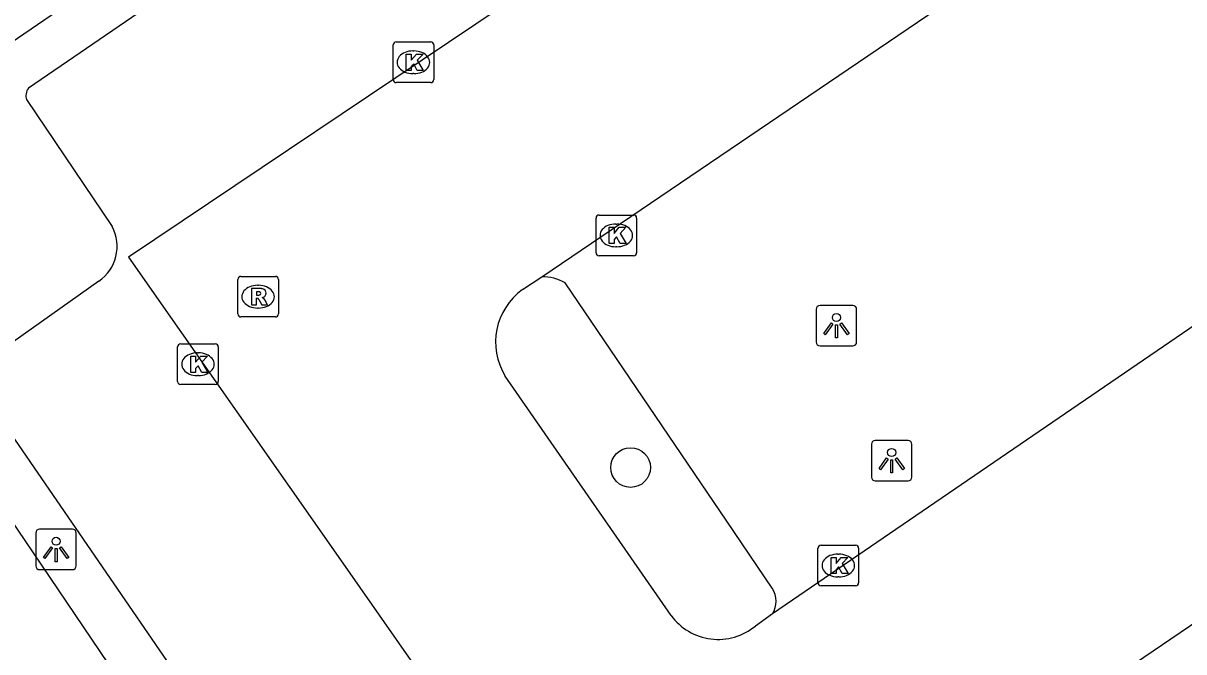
# Model space of a CAD drawing. Extents: x 157466 to 158888, y 383063 to 384677.
# Drawn here: x 158217.2 to 158245.8, y 383676.12 to 383691.6 of the extents above; entities that cross this region are included whole.
import ezdxf

# ---------------------------------------------------------------- set-up
doc = ezdxf.new("R2010")
doc.units = 0
for name, color, linetype in [('IMGEO_Boom', 7, 'Continuous'), ('IMGEO_Kolk', 7, 'Continuous'), ('IMGEO_Lichtpunt', 7, 'Continuous'), ('IMGEO_Parkeervlak_open', 7, 'Continuous'), ('IMGEO_Rijbaan_lokaal_gesloten', 7, 'Continuous'), ('IMGEO_Rioolput', 7, 'Continuous'), ('IMGEO_Voetpad_open', 7, 'Continuous')]:
    doc.layers.add(name, color=color, linetype=linetype)

msp = doc.modelspace()

# ---------------------------------------------------------------- linework, layer by layer
at = {"layer": 'IMGEO_Boom'}
msp.add_circle((158232.167, 383680.654), 0.489, dxfattribs=at)
at = {"layer": 'IMGEO_Kolk'}
for p, q in [((158226.315, 383690.208), (158226.315, 383691.06)), ((158226.39, 383691.134), (158227.242, 383691.134)), ((158226.803, 383690.914), (158226.828, 383690.914)), ((158227.316, 383691.06), (158227.316, 383690.208)), ((158226.826, 383690.354), (158226.801, 383690.354)), ((158227.242, 383690.134), (158226.39, 383690.134)), ((158231.39, 383686.871), (158232.242, 383686.871)), ((158231.315, 383685.945), (158231.315, 383686.797)), ((158231.803, 383686.651), (158231.828, 383686.651)), ((158232.316, 383686.797), (158232.316, 383685.945)), ((158231.826, 383686.091), (158231.801, 383686.091)), ((158232.242, 383685.871), (158231.39, 383685.871)), ((158221.007, 383682.772), (158221.007, 383683.624)), ((158221.082, 383683.698), (158221.934, 383683.698)), ((158221.495, 383683.478), (158221.52, 383683.478)), ((158222.008, 383683.624), (158222.008, 383682.772)), ((158221.518, 383682.918), (158221.493, 383682.918)), ((158221.934, 383682.698), (158221.082, 383682.698)), ((158236.784, 383677.815), (158236.784, 383678.667)), ((158236.859, 383678.741), (158237.711, 383678.741)), ((158237.785, 383678.667), (158237.785, 383677.815)), ((158237.272, 383678.521), (158237.297, 383678.521)), ((158237.711, 383677.741), (158236.859, 383677.741)), ((158237.295, 383677.961), (158237.27, 383677.961))]:
    msp.add_line(p, q, dxfattribs=at)
for points in [[(158226.315, 383690.208), (158226.315, 383691.06)], [(158226.39, 383691.134), (158227.242, 383691.134)], [(158227.316, 383691.06), (158227.316, 383690.208)], [(158226.636, 383690.834), (158226.759, 383690.834), (158226.759, 383690.683), (158226.889, 383690.834), (158227.053, 383690.834), (158226.907, 383690.683), (158227.06, 383690.434), (158226.908, 383690.434), (158226.823, 383690.598), (158226.759, 383690.531), (158226.759, 383690.434), (158226.636, 383690.434), (158226.636, 383690.834)], [(158227.242, 383690.134), (158226.39, 383690.134)], [(158231.39, 383686.871), (158232.242, 383686.871)], [(158231.315, 383685.945), (158231.315, 383686.797)], [(158232.316, 383686.797), (158232.316, 383685.945)], [(158231.636, 383686.571), (158231.759, 383686.571), (158231.759, 383686.42), (158231.889, 383686.571), (158232.053, 383686.571), (158231.907, 383686.42), (158232.06, 383686.171), (158231.908, 383686.171), (158231.823, 383686.335), (158231.759, 383686.268), (158231.759, 383686.171), (158231.636, 383686.171), (158231.636, 383686.571)], [(158232.242, 383685.871), (158231.39, 383685.871)], [(158221.007, 383682.772), (158221.007, 383683.624)], [(158221.082, 383683.698), (158221.934, 383683.698)], [(158222.008, 383683.624), (158222.008, 383682.772)], [(158221.328, 383683.398), (158221.451, 383683.398), (158221.451, 383683.247), (158221.581, 383683.398), (158221.745, 383683.398), (158221.599, 383683.247), (158221.752, 383682.998), (158221.6, 383682.998), (158221.515, 383683.162), (158221.451, 383683.095), (158221.451, 383682.998), (158221.328, 383682.998), (158221.328, 383683.398)], [(158221.934, 383682.698), (158221.082, 383682.698)], [(158236.784, 383677.815), (158236.784, 383678.667)], [(158236.859, 383678.741), (158237.711, 383678.741)], [(158237.785, 383678.667), (158237.785, 383677.815)], [(158237.105, 383678.441), (158237.228, 383678.441), (158237.228, 383678.29), (158237.358, 383678.441), (158237.522, 383678.441), (158237.376, 383678.29), (158237.529, 383678.041), (158237.377, 383678.041), (158237.292, 383678.205), (158237.228, 383678.138), (158237.228, 383678.041), (158237.105, 383678.041), (158237.105, 383678.441)], [(158237.711, 383677.741), (158236.859, 383677.741)]]:
    msp.add_lwpolyline(points, dxfattribs=at)
for centre, start, end in [((158226.392, 383691.058), 91.552, 178.448), ((158226.392, 383691.058), 91.552, 178.448), ((158227.24, 383691.058), 1.552, 88.448), ((158227.24, 383691.058), 1.552, 88.448), ((158226.392, 383690.21), 181.552, 268.448), ((158226.392, 383690.21), 181.552, 268.448), ((158227.24, 383690.21), 271.552, 358.448), ((158227.24, 383690.21), 271.552, 358.448), ((158231.392, 383686.795), 91.552, 178.448), ((158231.392, 383686.795), 91.552, 178.448), ((158232.24, 383686.795), 1.552, 88.448), ((158232.24, 383686.795), 1.552, 88.448), ((158231.392, 383685.947), 181.552, 268.448), ((158231.392, 383685.947), 181.552, 268.448), ((158232.24, 383685.947), 271.552, 358.448), ((158232.24, 383685.947), 271.552, 358.448), ((158221.084, 383683.622), 91.552, 178.448), ((158221.084, 383683.622), 91.552, 178.448), ((158221.932, 383683.622), 1.552, 88.448), ((158221.932, 383683.622), 1.552, 88.448), ((158221.084, 383682.774), 181.552, 268.448), ((158221.084, 383682.774), 181.552, 268.448), ((158221.932, 383682.774), 271.552, 358.448), ((158221.932, 383682.774), 271.552, 358.448), ((158236.861, 383678.665), 91.552, 178.448), ((158236.861, 383678.665), 91.552, 178.448), ((158237.709, 383678.665), 1.552, 88.448), ((158237.709, 383678.665), 1.552, 88.448), ((158236.861, 383677.817), 181.552, 268.448), ((158236.861, 383677.817), 181.552, 268.448), ((158237.709, 383677.817), 271.552, 358.448), ((158237.709, 383677.817), 271.552, 358.448)]:
    msp.add_arc(centre, 0.0765, start, end, dxfattribs=at)
for centre, major_axis, ratio, start_param, end_param in [((158226.802, 383690.634), (-0.387, 0.002), 0.722429, 4.712389, 7.853982), ((158226.827, 383690.634), (-0.39, 0.002), 0.717154, 1.570796, 4.712389), ((158231.802, 383686.371), (-0.387, 0.002), 0.722429, 4.712389, 7.853982), ((158231.827, 383686.371), (-0.39, 0.002), 0.717154, 1.570796, 4.712389), ((158221.494, 383683.198), (-0.387, 0.002), 0.722429, 4.712389, 7.853982), ((158221.519, 383683.198), (-0.39, 0.002), 0.717154, 1.570796, 4.712389), ((158237.271, 383678.241), (-0.387, 0.002), 0.722429, 4.712389, 7.853982), ((158237.296, 383678.241), (-0.39, 0.002), 0.717154, 1.570796, 4.712389)]:
    msp.add_ellipse(centre, major_axis=major_axis, ratio=ratio, start_param=start_param, end_param=end_param, dxfattribs=at)
at = {"layer": 'IMGEO_Lichtpunt'}
for p, q in [((158237.642, 383684.646), (158236.834, 383684.646)), ((158237.642, 383684.646), (158236.834, 383684.646)), ((158236.74, 383684.551), (158236.74, 383683.744)), ((158236.74, 383684.551), (158236.74, 383683.744)), ((158237.736, 383683.744), (158237.736, 383684.551)), ((158237.736, 383683.744), (158237.736, 383684.551)), ((158236.834, 383683.65), (158237.642, 383683.65)), ((158236.834, 383683.65), (158237.642, 383683.65)), ((158238.101, 383681.226), (158238.101, 383680.419)), ((158238.101, 383681.226), (158238.101, 383680.419)), ((158239.003, 383681.321), (158238.195, 383681.321)), ((158239.003, 383681.321), (158238.195, 383681.321)), ((158239.097, 383680.419), (158239.097, 383681.226)), ((158239.097, 383680.419), (158239.097, 383681.226)), ((158238.195, 383680.325), (158239.003, 383680.325)), ((158238.195, 383680.325), (158239.003, 383680.325)), ((158217.513, 383679.041), (158217.513, 383678.234)), ((158217.513, 383679.041), (158217.513, 383678.234)), ((158218.415, 383679.136), (158217.607, 383679.136)), ((158218.415, 383679.136), (158217.607, 383679.136)), ((158218.509, 383678.234), (158218.509, 383679.041)), ((158218.509, 383678.234), (158218.509, 383679.041)), ((158217.607, 383678.14), (158218.415, 383678.14)), ((158217.607, 383678.14), (158218.415, 383678.14))]:
    msp.add_line(p, q, dxfattribs=at)
for points in [[(158237.114, 383684.215), (158237.153, 383684.187), (158236.965, 383683.925), (158236.927, 383683.952), (158237.114, 383684.215)], [(158237.216, 383684.167), (158237.263, 383684.167), (158237.263, 383683.845), (158237.216, 383683.845), (158237.216, 383684.167)], [(158237.326, 383684.187), (158237.364, 383684.214), (158237.551, 383683.952), (158237.512, 383683.924), (158237.326, 383684.187)], [(158238.475, 383680.89), (158238.514, 383680.862), (158238.326, 383680.6), (158238.288, 383680.627), (158238.475, 383680.89)], [(158238.687, 383680.862), (158238.725, 383680.889), (158238.912, 383680.627), (158238.873, 383680.599), (158238.687, 383680.862)], [(158238.577, 383680.842), (158238.624, 383680.842), (158238.624, 383680.52), (158238.577, 383680.52), (158238.577, 383680.842)], [(158217.887, 383678.705), (158217.926, 383678.677), (158217.738, 383678.415), (158217.7, 383678.442), (158217.887, 383678.705)], [(158217.989, 383678.657), (158218.036, 383678.657), (158218.036, 383678.335), (158217.989, 383678.335), (158217.989, 383678.657)], [(158218.099, 383678.677), (158218.137, 383678.704), (158218.324, 383678.442), (158218.285, 383678.414), (158218.099, 383678.677)]]:
    msp.add_lwpolyline(points, dxfattribs=at)
for centre in [(158237.239, 383684.349), (158238.6, 383681.024), (158218.012, 383678.839)]:
    msp.add_circle(centre, 0.0994, dxfattribs=at)
for centre, start, end in [((158236.834, 383684.551), 90, 180), ((158236.834, 383684.551), 90, 180), ((158237.642, 383684.551), 0, 90), ((158237.642, 383684.551), 0, 90), ((158236.834, 383683.744), 180, 270), ((158236.834, 383683.744), 180, 270), ((158237.642, 383683.744), 270, 0), ((158237.642, 383683.744), 270, 360), ((158238.195, 383681.226), 90, 180), ((158238.195, 383681.226), 90, 180), ((158239.003, 383681.226), 0, 90), ((158239.003, 383681.226), 0, 90), ((158238.195, 383680.419), 180, 270), ((158238.195, 383680.419), 180, 270), ((158239.003, 383680.419), 270, 0), ((158239.003, 383680.419), 270, 360), ((158217.607, 383679.041), 90, 180), ((158217.607, 383679.041), 90, 180), ((158218.415, 383679.041), 0, 90), ((158218.415, 383679.041), 0, 90), ((158217.607, 383678.234), 180, 270), ((158217.607, 383678.234), 180, 270), ((158218.415, 383678.234), 270, 0), ((158218.415, 383678.234), 270, 360)]:
    msp.add_arc(centre, 0.0946, start, end, dxfattribs=at)
at = {"layer": 'IMGEO_Parkeervlak_open'}
for points in [[(158225.279, 383695.443), (158217.331, 383689.995)], [(158217.283, 383689.714), (158219.393, 383686.591)], [(158219.062, 383685.242), (158215.975, 383683.061)], [(158235.659, 383677.68), (158234.541, 383679.337), (158230.553, 383685.201)], [(158215.952, 383682.845), (158224.113, 383670.974)]]:
    msp.add_lwpolyline(points, dxfattribs=at)
for centre, radius, start, end in [((158217.565, 383689.81), 0.298, 141.7473, 198.8655), ((158218.478, 383686.1), 1.038, 304.2225, 28.2052), ((158230, 383684.257), 1.094, 59.6323, 90.9792), ((158235.179, 383677.365), 0.574, 327.0848, 33.2807)]:
    msp.add_arc(centre, radius, start, end, dxfattribs=at)
at = {"layer": 'IMGEO_Rijbaan_lokaal_gesloten'}
for points in [[(158229.981, 383685.351), (158242.655, 383693.948), (158257.42, 383703.982)], [(158263.151, 383695.806), (158248.181, 383685.608), (158235.661, 383677.053)], [(158229.006, 383692.012), (158219.795, 383685.835), (158225.074, 383678.3), (158228.6, 383673.256)], [(158239.027, 383672.057), (158251.722, 383680.67), (158266.541, 383690.777)], [(158229.506, 383685.037), (158229.981, 383685.351)], [(158233.165, 383677.013), (158229.078, 383682.906)], [(158235.661, 383677.053), (158235.241, 383676.751)]]:
    msp.add_lwpolyline(points, dxfattribs=at)
for centre, radius, start, end in [((158230.434, 383683.742), 1.593, 125.6174, 211.6697), ((158234.326, 383677.855), 1.434, 215.9542, 309.6599)]:
    msp.add_arc(centre, radius, start, end, dxfattribs=at)
at = {"layer": 'IMGEO_Rioolput'}
for p, q in [((158222.488, 383684.436), (158222.488, 383685.288)), ((158222.563, 383685.362), (158223.415, 383685.362)), ((158223.489, 383685.288), (158223.489, 383684.436)), ((158222.976, 383685.142), (158223.001, 383685.142)), ((158222.999, 383684.582), (158222.974, 383684.582)), ((158223.415, 383684.362), (158222.563, 383684.362))]:
    msp.add_line(p, q, dxfattribs=at)
for points in [[(158222.488, 383684.436), (158222.488, 383685.288)], [(158222.563, 383685.362), (158223.415, 383685.362)], [(158223.489, 383685.288), (158223.489, 383684.436)], [(158223.077, 383685.06), (158222.825, 383685.062), (158222.825, 383684.662)], [(158223.003, 383684.981), (158222.949, 383684.981), (158222.949, 383684.9)], [(158222.949, 383684.9), (158223.001, 383684.9)], [(158222.825, 383684.662), (158222.949, 383684.662), (158222.949, 383684.824), (158222.96, 383684.824)], [(158223.007, 383684.795), (158223.078, 383684.662), (158223.218, 383684.662), (158223.153, 383684.788)], [(158223.415, 383684.362), (158222.563, 383684.362)]]:
    msp.add_lwpolyline(points, dxfattribs=at)
for centre, radius, start, end in [((158222.565, 383685.286), 0.0765, 91.552, 178.448), ((158222.565, 383685.286), 0.0765, 91.552, 178.448), ((158223.413, 383685.286), 0.0765, 1.552, 88.448), ((158223.413, 383685.286), 0.0765, 1.552, 88.448), ((158222.985, 383685.089), 0.19, 274.7715, 282.9687), ((158223.009, 383684.885), 0.0964, 77.0061, 93.1865), ((158223.023, 383684.942), 0.0378, 276.6634, 79.6772), ((158223.076, 383684.95), 0.109, 350.3612, 89.416), ((158223.074, 383684.95), 0.112, 277.5842, 350.9817), ((158222.959, 383684.771), 0.0533, 26.0293, 88.6989), ((158223.058, 383684.735), 0.108, 29.5134, 73.7905), ((158222.565, 383684.438), 0.0765, 181.552, 268.448), ((158222.565, 383684.438), 0.0765, 181.552, 268.448), ((158223.413, 383684.438), 0.0765, 271.552, 358.448), ((158223.413, 383684.438), 0.0765, 271.552, 358.448)]:
    msp.add_arc(centre, radius, start, end, dxfattribs=at)
for centre, major_axis, ratio, start_param, end_param in [((158222.975, 383684.862), (-0.387, 0.002), 0.722429, 4.712389, 7.853982), ((158223, 383684.862), (-0.39, 0.002), 0.717154, 1.570796, 4.712389)]:
    msp.add_ellipse(centre, major_axis=major_axis, ratio=ratio, start_param=start_param, end_param=end_param, dxfattribs=at)
at = {"layer": 'IMGEO_Voetpad_open'}
for points in [[(158211.848, 383687.675), (158226.106, 383697.412)], [(158222.964, 383670.4), (158211.75, 383686.982)]]:
    msp.add_lwpolyline(points, dxfattribs=at)

doc.saveas('drawing.dxf')
